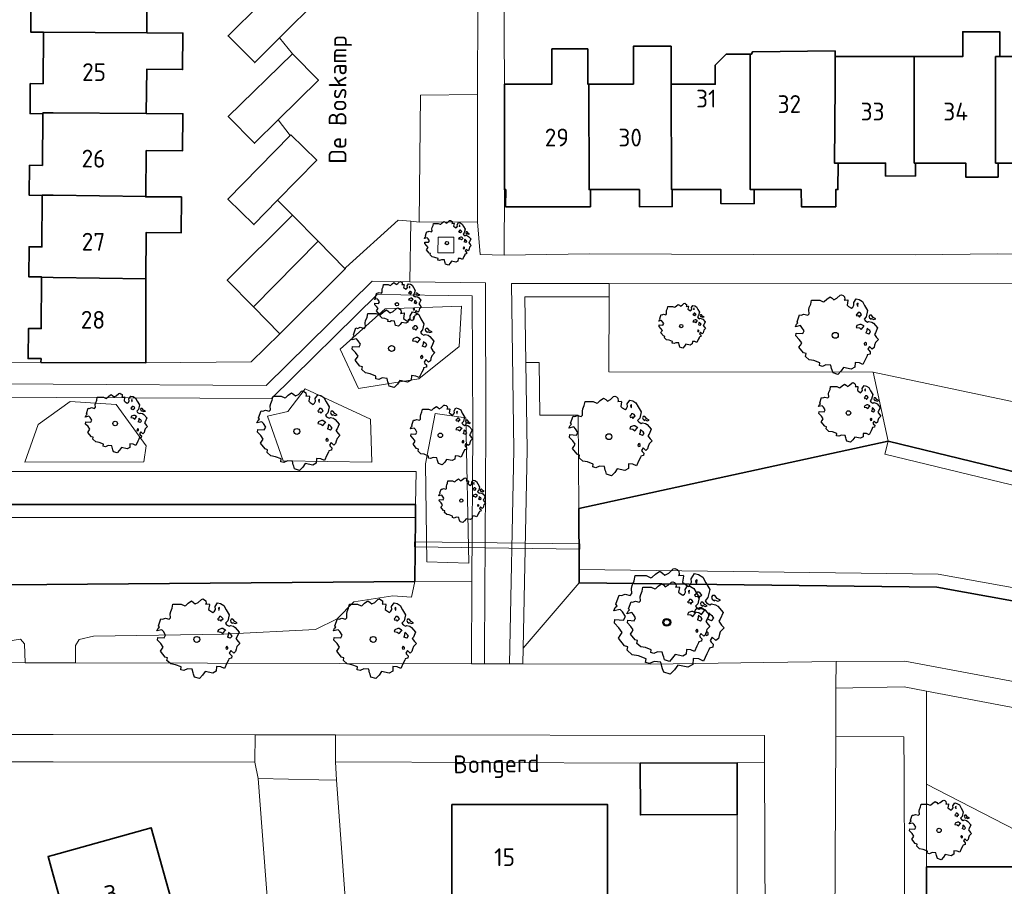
# Model space of a CAD drawing. Header units: metres. Extents: x 152391 to 157968, y 462336 to 467280.
# Tile 469 of 656: x 153997 to 154072, y 466657 to 466723. Entities that reach past the tile are written whole.
import ezdxf
from ezdxf.enums import TextEntityAlignment as Align

# ---------------------------------------------------------------- set-up
doc = ezdxf.new("R2010")
doc.units = ezdxf.units.M
doc.header["$LTSCALE"] = 0.75
doc.layers.get('0').update_dxf_attribs({"lineweight": 25})
for name, color, linetype, lineweight in [('B-GV-GR-BOOM-S', 252, 'Continuous', 25), ('B-WE-GK-BESCHOEIING-G', 251, 'GK-BESCHOEIING', 35), ('B-WE-GR-BEPLANTING_CULTUUR_BOSPLANTSOEN-GV', 251, 'Continuous', 18), ('B-WE-GR-BEPLANTING_CULTUUR_HEESTERS-GV', 251, 'Continuous', 18), ('B-WE-GR-GROENVOORZIENING-GV', 251, 'Continuous', 18), ('B-WE-GR-HAAG-GV', 251, 'Continuous', 13), ('B-WE-KW-KUNSTWERK_DUIKER-GV', 5, 'Continuous', 18), ('B-WE-OG-BEBOUWING-GV', 6, 'Continuous', 35), ('B-WE-OG-BEBOUWING-T18', 1, 'Continuous', 18), ('B-WE-OG-TERREIN_CULTUURSCHEIDING-GV', 251, 'Continuous', 18), ('B-WE-OG-TOPOGRAFIE-T18', 1, 'Continuous', 18), ('B-WE-OG-WATER-GV', 251, 'Continuous', 18), ('B-WE-OG-WATER_SLOOT-GV', 251, 'Continuous', 18), ('B-WE-VH-VERHARDING_BETONSTRAATSTEEN-GV', 251, 'Continuous', 18), ('B-WE-VH-VERHARDING_TEGEL-GV', 251, 'Continuous', 18)]:
    doc.layers.add(name, color=color, linetype=linetype, lineweight=lineweight)
doc.styles.add('NLCS-ISO-M750-T18', font='NLCS-ISO.ttf', dxfattribs={"height": 1.35})
doc.linetypes.add('GK-BESCHOEIING', pattern='A,30,-5,[1,NLCS.SHX,S=1,R=0,X=0,Y=0],-5', length=40)

# ---------------------------------------------------------------- blocks, each defined once
blk = doc.blocks.new('SGR-BOOM_21_30')
at = {"linetype": 'Continuous'}
for p, q in [((-1.051, 1.335), (-1.016, 1.499)), ((-1.016, 1.499), (-0.668, 1.499)), ((-0.668, 1.499), (-0.516, 1.433)), ((-0.47, 1.45), (-0.365, 1.548)), ((-0.365, 1.548), (-0.226, 1.647)), ((-0.226, 1.647), (-0.133, 1.581)), ((-0.133, 1.581), (-0.063, 1.515)), ((-0.063, 1.515), (0.065, 1.581)), ((0.065, 1.581), (0.205, 1.712)), ((0.205, 1.712), (0.263, 1.729)), ((0.263, 1.729), (0.333, 1.696)), ((0.333, 1.696), (0.391, 1.647)), ((0.402, 1.532), (0.379, 1.499)), ((0.379, 1.499), (0.53, 1.515)), ((0.391, 1.647), (0.402, 1.532)), ((0.53, 1.515), (0.542, 1.483)), ((0.786, 1.4), (0.891, 1.565)), ((0.891, 1.565), (1.019, 1.532)), ((1.019, 1.532), (1.158, 1.45)), ((-1.633, 0.579), (-1.528, 0.875)), ((-1.528, 0.875), (-1.458, 0.858)), ((-1.458, 0.858), (-1.342, 0.908)), ((-1.342, 0.908), (-1.179, 0.858)), ((-1.179, 0.858), (-1.121, 0.924)), ((-1.133, 1.088), (-1.109, 1.187)), ((-1.121, 0.924), (-1.133, 1.088)), ((-1.109, 1.187), (-1.051, 1.335)), ((-0.516, 1.433), (-0.47, 1.45)), ((0.542, 1.483), (0.507, 1.285)), ((0.507, 1.285), (0.565, 1.236)), ((0.565, 1.236), (0.693, 1.154)), ((0.693, 1.154), (0.751, 1.203)), ((0.751, 1.203), (0.798, 1.285)), ((0.798, 1.285), (0.786, 1.4)), ((0.937, 0.908), (0.891, 0.875)), ((0.891, 0.875), (0.926, 0.825)), ((0.972, 1.368), (0.926, 1.335)), ((0.926, 1.335), (0.949, 1.253)), ((0.926, 0.825), (0.984, 0.842)), ((0.972, 0.973), (0.937, 0.908)), ((0.949, 1.253), (0.961, 1.236)), ((0.961, 1.269), (0.972, 1.368)), ((1.03, 0.973), (0.972, 0.973)), ((0.984, 0.842), (1.03, 0.776)), ((1.077, 0.94), (1.03, 0.973)), ((1.03, 0.776), (1.077, 0.842)), ((1.124, 0.875), (1.077, 0.94)), ((1.077, 0.842), (1.124, 0.875)), ((1.158, 1.45), (1.251, 1.269)), ((1.321, 0.793), (1.228, 0.694)), ((1.251, 1.269), (1.379, 1.055)), ((1.379, 1.055), (1.321, 0.793)), ((1.472, 0.858), (1.438, 0.809)), ((1.438, 0.809), (1.461, 0.743)), ((1.542, 0.858), (1.472, 0.858)), ((1.624, 0.76), (1.542, 0.858)), ((1.728, 0.71), (1.624, 0.76)), ((-1.703, 0.365), (-1.656, 0.48)), ((-1.493, 0.415), (-1.703, 0.365)), ((-1.679, -0.029), (-1.668, 0.086)), ((-1.668, 0.086), (-1.389, 0.07)), ((-1.656, 0.48), (-1.598, 0.53)), ((-1.598, 0.53), (-1.633, 0.579)), ((-1.423, 0.333), (-1.493, 0.415)), ((-1.33, 0.185), (-1.423, 0.333)), ((-1.389, 0.07), (-1.33, 0.185)), ((0.926, 0.415), (0.891, 0.333)), ((0.891, 0.333), (1.03, 0.316)), ((1.054, 0.464), (0.926, 0.415)), ((1.03, 0.316), (1.112, 0.251)), ((1.112, 0.464), (1.054, 0.464)), ((1.217, 0.398), (1.112, 0.464)), ((1.112, 0.251), (1.205, 0.365)), ((1.205, 0.365), (1.24, 0.415)), ((1.228, 0.694), (1.275, 0.628)), ((1.275, 0.628), (1.379, 0.563)), ((1.344, 0.185), (1.31, 0.103)), ((1.434, 0.049), (1.31, 0.103)), ((1.356, 0.3), (1.344, 0.234)), ((1.344, 0.234), (1.344, 0.185)), ((1.426, 0.234), (1.356, 0.3)), ((1.379, 0.563), (1.438, 0.595)), ((1.472, 0.201), (1.426, 0.234)), ((1.434, 0.049), (1.507, 0.136)), ((1.438, 0.595), (1.565, 0.563)), ((1.461, 0.743), (1.531, 0.694)), ((1.507, 0.136), (1.472, 0.201)), ((1.531, 0.727), (1.635, 0.678)), ((1.531, 0.694), (1.542, 0.727)), ((1.565, 0.563), (1.635, 0.513)), ((1.635, 0.678), (1.728, 0.71)), ((1.635, 0.513), (1.81, 0.316)), ((1.717, 0.103), (1.67, 0.037)), ((1.67, 0.037), (1.763, -0.094)), ((1.81, 0.316), (1.717, 0.103)), ((-1.54, -0.177), (-1.679, -0.029)), ((-1.551, -0.505), (-1.493, -0.423)), ((-1.354, -0.752), (-1.551, -0.505)), ((-1.435, -0.324), (-1.54, -0.177)), ((-1.493, -0.423), (-1.435, -0.324)), ((1.286, -0.292), (1.24, -0.357)), ((1.24, -0.357), (1.251, -0.423)), ((1.263, -0.423), (1.333, -0.407)), ((1.333, -0.341), (1.286, -0.292)), ((1.333, -0.407), (1.333, -0.341)), ((1.461, -0.472), (1.391, -0.587)), ((1.391, -0.587), (1.426, -0.637)), ((1.426, -0.637), (1.496, -0.702)), ((1.577, -0.587), (1.461, -0.472)), ((1.496, -0.702), (1.484, -0.801)), ((1.658, -0.522), (1.577, -0.587)), ((1.682, -0.423), (1.658, -0.522)), ((1.717, -0.308), (1.682, -0.423)), ((1.845, -0.177), (1.717, -0.308)), ((1.763, -0.094), (1.845, -0.177)), ((-1.249, -0.784), (-1.354, -0.752)), ((-1.272, -0.899), (-1.249, -0.784)), ((-1.109, -1.047), (-1.272, -0.899)), ((-0.912, -1.08), (-1.109, -1.047)), ((-0.668, -1.179), (-0.912, -1.08)), ((-0.679, -1.294), (-0.668, -1.179)), ((-0.551, -1.326), (-0.679, -1.294)), ((-0.4, -1.261), (-0.551, -1.326)), ((-0.191, -1.277), (-0.4, -1.261)), ((-0.156, -1.425), (-0.191, -1.277)), ((-0.133, -1.491), (-0.156, -1.425)), ((-0.098, -1.606), (-0.133, -1.491)), ((0.356, -1.376), (0.251, -1.524)), ((0.682, -1.441), (0.356, -1.376)), ((0.833, -1.359), (0.682, -1.441)), ((0.844, -1.162), (0.833, -1.359)), ((1.03, -1.179), (0.844, -1.162)), ((1.182, -1.244), (1.03, -1.179)), ((1.286, -1.014), (1.182, -1.244)), ((1.356, -0.883), (1.286, -1.014)), ((1.368, -0.834), (1.356, -0.883)), ((1.484, -0.801), (1.368, -0.834)), ((0.112, -1.671), (-0.098, -1.606)), ((0.251, -1.524), (0.112, -1.671))]:
    blk.add_line(p, q, dxfattribs=at)
blk.add_circle((0, 0), 0.126, dxfattribs=at)
blk = doc.blocks.new('SGR-BOOM_31_50')
at = {"linetype": 'Continuous'}
for p, q in [((0.087, 2.108), (0.273, 2.283)), ((0.273, 2.283), (0.351, 2.305)), ((0.351, 2.305), (0.444, 2.261)), ((0.444, 2.261), (0.521, 2.196)), ((-1.51, 1.451), (-1.479, 1.582)), ((-1.479, 1.582), (-1.402, 1.78)), ((-1.402, 1.78), (-1.355, 1.999)), ((-1.355, 1.999), (-0.89, 1.999)), ((-0.89, 1.999), (-0.688, 1.911)), ((-0.688, 1.911), (-0.626, 1.933)), ((-0.626, 1.933), (-0.487, 2.064)), ((-0.487, 2.064), (-0.301, 2.196)), ((-0.301, 2.196), (-0.177, 2.108)), ((-0.177, 2.108), (-0.084, 2.02)), ((-0.084, 2.02), (0.087, 2.108)), ((0.537, 2.042), (0.506, 1.999)), ((0.506, 1.999), (0.707, 2.02)), ((0.521, 2.196), (0.537, 2.042)), ((0.723, 1.977), (0.676, 1.714)), ((0.676, 1.714), (0.754, 1.648)), ((0.707, 2.02), (0.723, 1.977)), ((0.754, 1.648), (0.924, 1.539)), ((0.924, 1.539), (1.002, 1.604)), ((1.002, 1.604), (1.064, 1.714)), ((1.048, 1.867), (1.188, 2.086)), ((1.064, 1.714), (1.048, 1.867)), ((1.188, 2.086), (1.358, 2.042)), ((1.296, 1.823), (1.234, 1.78)), ((1.234, 1.78), (1.265, 1.67)), ((1.265, 1.67), (1.281, 1.648)), ((1.281, 1.692), (1.296, 1.823)), ((1.358, 2.042), (1.545, 1.933)), ((1.545, 1.933), (1.669, 1.692)), ((1.669, 1.692), (1.839, 1.407)), ((-2.177, 0.772), (-2.038, 1.166)), ((-2.131, 0.706), (-2.177, 0.772)), ((-2.038, 1.166), (-1.944, 1.144)), ((-1.944, 1.144), (-1.789, 1.21)), ((-1.789, 1.21), (-1.572, 1.144)), ((-1.572, 1.144), (-1.495, 1.232)), ((-1.495, 1.232), (-1.51, 1.451)), ((1.25, 1.21), (1.188, 1.166)), ((1.188, 1.166), (1.234, 1.101)), ((1.234, 1.101), (1.312, 1.122)), ((1.296, 1.298), (1.25, 1.21)), ((1.374, 1.298), (1.296, 1.298)), ((1.312, 1.122), (1.374, 1.035)), ((1.436, 1.254), (1.374, 1.298)), ((1.374, 1.035), (1.436, 1.122)), ((1.498, 1.166), (1.436, 1.254)), ((1.436, 1.122), (1.498, 1.166)), ((1.762, 1.057), (1.638, 0.925)), ((1.638, 0.925), (1.7, 0.838)), ((1.7, 0.838), (1.839, 0.75)), ((1.839, 1.407), (1.762, 1.057)), ((1.839, 0.75), (1.917, 0.794)), ((1.963, 1.144), (1.917, 1.079)), ((1.917, 1.079), (1.948, 0.991)), ((1.917, 0.794), (2.087, 0.75)), ((1.948, 0.991), (2.041, 0.925)), ((2.056, 1.144), (1.963, 1.144)), ((2.041, 0.969), (2.18, 0.903)), ((2.041, 0.925), (2.056, 0.969)), ((2.165, 1.013), (2.056, 1.144)), ((2.087, 0.75), (2.18, 0.684)), ((2.304, 0.947), (2.165, 1.013)), ((2.18, 0.903), (2.304, 0.947)), ((-2.27, 0.487), (-2.208, 0.641)), ((-1.991, 0.553), (-2.27, 0.487)), ((-2.239, -0.038), (-2.224, 0.115)), ((-2.224, 0.115), (-1.851, 0.093)), ((-2.208, 0.641), (-2.131, 0.706)), ((-1.898, 0.444), (-1.991, 0.553)), ((-1.774, 0.246), (-1.898, 0.444)), ((-1.851, 0.093), (-1.774, 0.246)), ((1.234, 0.553), (1.188, 0.444)), ((1.188, 0.444), (1.374, 0.422)), ((1.405, 0.619), (1.234, 0.553)), ((1.374, 0.422), (1.483, 0.334)), ((1.483, 0.619), (1.405, 0.619)), ((1.622, 0.531), (1.483, 0.619)), ((1.483, 0.334), (1.607, 0.487)), ((1.607, 0.487), (1.653, 0.553)), ((1.793, 0.246), (1.746, 0.137)), ((1.911, 0.065), (1.746, 0.137)), ((1.808, 0.4), (1.793, 0.312)), ((1.793, 0.312), (1.793, 0.246)), ((1.901, 0.312), (1.808, 0.4)), ((1.963, 0.268), (1.901, 0.312)), ((1.911, 0.065), (2.01, 0.181)), ((2.01, 0.181), (1.963, 0.268)), ((2.18, 0.684), (2.413, 0.422)), ((2.289, 0.137), (2.227, 0.049)), ((2.227, 0.049), (2.351, -0.126)), ((2.413, 0.422), (2.289, 0.137)), ((-2.053, -0.235), (-2.239, -0.038)), ((-2.069, -0.673), (-1.991, -0.564)), ((-1.805, -1.002), (-2.069, -0.673)), ((-1.913, -0.433), (-2.053, -0.235)), ((-1.991, -0.564), (-1.913, -0.433)), ((1.715, -0.389), (1.653, -0.476)), ((1.653, -0.476), (1.669, -0.564)), ((1.684, -0.564), (1.777, -0.542)), ((1.777, -0.454), (1.715, -0.389)), ((1.777, -0.542), (1.777, -0.454)), ((1.948, -0.63), (1.855, -0.783)), ((2.103, -0.783), (1.948, -0.63)), ((2.211, -0.695), (2.103, -0.783)), ((2.242, -0.564), (2.211, -0.695)), ((2.289, -0.411), (2.242, -0.564)), ((2.459, -0.235), (2.289, -0.411)), ((2.351, -0.126), (2.459, -0.235)), ((-1.665, -1.046), (-1.805, -1.002)), ((-1.696, -1.199), (-1.665, -1.046)), ((-1.479, -1.396), (-1.696, -1.199)), ((-1.216, -1.44), (-1.479, -1.396)), ((-0.89, -1.571), (-1.216, -1.44)), ((1.715, -1.352), (1.576, -1.659)), ((1.808, -1.177), (1.715, -1.352)), ((1.824, -1.112), (1.808, -1.177)), ((1.979, -1.068), (1.824, -1.112)), ((1.855, -0.783), (1.901, -0.849)), ((1.901, -0.849), (1.994, -0.936)), ((1.994, -0.936), (1.979, -1.068)), ((-0.906, -1.725), (-0.89, -1.571)), ((-0.735, -1.769), (-0.906, -1.725)), ((-0.533, -1.681), (-0.735, -1.769)), ((-0.254, -1.703), (-0.533, -1.681)), ((-0.208, -1.9), (-0.254, -1.703)), ((-0.177, -1.988), (-0.208, -1.9)), ((-0.13, -2.141), (-0.177, -1.988)), ((0.149, -2.229), (-0.13, -2.141)), ((0.335, -2.031), (0.149, -2.229)), ((0.475, -1.834), (0.335, -2.031)), ((0.909, -1.922), (0.475, -1.834)), ((1.11, -1.812), (0.909, -1.922)), ((1.126, -1.55), (1.11, -1.812)), ((1.374, -1.571), (1.126, -1.55)), ((1.576, -1.659), (1.374, -1.571))]:
    blk.add_line(p, q, dxfattribs=at)
blk.add_circle((0, 0), 0.169, dxfattribs=at)
blk = doc.blocks.new('SGR-BOOM_50_100')
at = {"linetype": 'Continuous'}
for p, q in [((0.116, 2.811), (0.364, 3.044)), ((0.364, 3.044), (0.467, 3.074)), ((0.467, 3.074), (0.591, 3.015)), ((0.591, 3.015), (0.695, 2.928)), ((-1.972, 2.11), (-1.869, 2.373)), ((-1.869, 2.373), (-1.807, 2.665)), ((-1.807, 2.665), (-1.187, 2.665)), ((-1.187, 2.665), (-0.918, 2.548)), ((-0.918, 2.548), (-0.835, 2.577)), ((-0.835, 2.577), (-0.649, 2.752)), ((-0.649, 2.752), (-0.401, 2.928)), ((-0.401, 2.928), (-0.236, 2.811)), ((-0.236, 2.811), (-0.112, 2.694)), ((-0.112, 2.694), (0.116, 2.811)), ((0.715, 2.723), (0.674, 2.665)), ((0.674, 2.665), (0.943, 2.694)), ((0.695, 2.928), (0.715, 2.723)), ((0.964, 2.636), (0.902, 2.285)), ((0.902, 2.285), (1.005, 2.198)), ((0.943, 2.694), (0.964, 2.636)), ((1.336, 2.139), (1.418, 2.285)), ((1.398, 2.49), (1.584, 2.782)), ((1.418, 2.285), (1.398, 2.49)), ((1.584, 2.782), (1.811, 2.723)), ((1.729, 2.431), (1.646, 2.373)), ((1.646, 2.373), (1.687, 2.227)), ((1.708, 2.256), (1.729, 2.431)), ((1.811, 2.723), (2.059, 2.577)), ((2.059, 2.577), (2.225, 2.256)), ((2.225, 2.256), (2.452, 1.876)), ((-2.903, 1.029), (-2.717, 1.555)), ((-2.717, 1.555), (-2.593, 1.526)), ((-2.593, 1.526), (-2.386, 1.613)), ((-2.386, 1.613), (-2.096, 1.526)), ((-2.096, 1.526), (-1.993, 1.643)), ((-2.014, 1.935), (-1.972, 2.11)), ((-1.993, 1.643), (-2.014, 1.935)), ((1.005, 2.198), (1.232, 2.052)), ((1.232, 2.052), (1.336, 2.139)), ((1.667, 1.613), (1.584, 1.555)), ((1.584, 1.555), (1.646, 1.467)), ((1.646, 1.467), (1.749, 1.497)), ((1.729, 1.73), (1.667, 1.613)), ((1.687, 2.227), (1.708, 2.198)), ((1.832, 1.73), (1.729, 1.73)), ((1.749, 1.497), (1.832, 1.38)), ((1.915, 1.672), (1.832, 1.73)), ((1.832, 1.38), (1.915, 1.497)), ((1.997, 1.555), (1.915, 1.672)), ((1.915, 1.497), (1.997, 1.555)), ((2.452, 1.876), (2.349, 1.409)), ((2.618, 1.526), (2.556, 1.438)), ((2.742, 1.526), (2.618, 1.526)), ((2.886, 1.351), (2.742, 1.526)), ((-3.027, 0.65), (-2.944, 0.854)), ((-2.944, 0.854), (-2.841, 0.942)), ((-2.841, 0.942), (-2.903, 1.029)), ((1.873, 0.825), (1.646, 0.737)), ((1.977, 0.825), (1.873, 0.825)), ((2.163, 0.708), (1.977, 0.825)), ((2.349, 1.409), (2.183, 1.234)), ((2.183, 1.234), (2.266, 1.117)), ((2.266, 1.117), (2.452, 1)), ((2.452, 1), (2.556, 1.059)), ((2.556, 1.438), (2.597, 1.321)), ((2.556, 1.059), (2.783, 1)), ((2.597, 1.321), (2.721, 1.234)), ((2.721, 1.292), (2.907, 1.205)), ((2.721, 1.234), (2.742, 1.292)), ((2.783, 1), (2.907, 0.913)), ((3.072, 1.263), (2.886, 1.351)), ((2.907, 1.205), (3.072, 1.263)), ((2.907, 0.913), (3.217, 0.562)), ((-2.655, 0.737), (-3.027, 0.65)), ((-2.985, -0.051), (-2.965, 0.153)), ((-2.965, 0.153), (-2.469, 0.124)), ((-2.531, 0.591), (-2.655, 0.737)), ((-2.365, 0.329), (-2.531, 0.591)), ((-2.469, 0.124), (-2.365, 0.329)), ((1.646, 0.737), (1.584, 0.591)), ((1.584, 0.591), (1.832, 0.562)), ((1.832, 0.562), (1.977, 0.445)), ((1.977, 0.445), (2.142, 0.65)), ((2.142, 0.65), (2.204, 0.737)), ((2.39, 0.329), (2.328, 0.183)), ((2.549, 0.087), (2.328, 0.183)), ((2.411, 0.533), (2.39, 0.416)), ((2.39, 0.416), (2.39, 0.329)), ((2.535, 0.416), (2.411, 0.533)), ((2.618, 0.358), (2.535, 0.416)), ((2.549, 0.087), (2.68, 0.241)), ((2.68, 0.241), (2.618, 0.358)), ((3.052, 0.183), (2.969, 0.066)), ((2.969, 0.066), (3.135, -0.168)), ((3.217, 0.562), (3.052, 0.183)), ((-2.737, -0.314), (-2.985, -0.051)), ((-2.551, -0.577), (-2.737, -0.314)), ((-2.655, -0.752), (-2.551, -0.577)), ((2.287, -0.518), (2.204, -0.635)), ((2.204, -0.635), (2.225, -0.752)), ((2.245, -0.752), (2.37, -0.723)), ((2.37, -0.606), (2.287, -0.518)), ((2.37, -0.723), (2.37, -0.606)), ((3.052, -0.548), (2.99, -0.752)), ((3.279, -0.314), (3.052, -0.548)), ((3.135, -0.168), (3.279, -0.314)), ((-2.758, -0.898), (-2.655, -0.752)), ((-2.407, -1.336), (-2.758, -0.898)), ((-2.22, -1.394), (-2.407, -1.336)), ((-2.262, -1.599), (-2.22, -1.394)), ((2.432, -1.482), (2.411, -1.57)), ((2.638, -1.424), (2.432, -1.482)), ((2.597, -0.84), (2.473, -1.044)), ((2.473, -1.044), (2.535, -1.132)), ((2.535, -1.132), (2.659, -1.248)), ((2.804, -1.044), (2.597, -0.84)), ((2.659, -1.248), (2.638, -1.424)), ((2.948, -0.927), (2.804, -1.044)), ((2.99, -0.752), (2.948, -0.927)), ((-1.972, -1.862), (-2.262, -1.599)), ((-1.621, -1.92), (-1.972, -1.862)), ((-1.187, -2.095), (-1.621, -1.92)), ((-1.207, -2.3), (-1.187, -2.095)), ((-0.711, -2.241), (-0.98, -2.358)), ((-0.339, -2.271), (-0.711, -2.241)), ((1.501, -2.066), (1.48, -2.417)), ((1.832, -2.095), (1.501, -2.066)), ((2.101, -2.212), (1.832, -2.095)), ((2.287, -1.803), (2.101, -2.212)), ((2.411, -1.57), (2.287, -1.803)), ((-0.98, -2.358), (-1.207, -2.3)), ((-0.277, -2.533), (-0.339, -2.271)), ((-0.236, -2.65), (-0.277, -2.533)), ((-0.174, -2.855), (-0.236, -2.65)), ((0.199, -2.971), (-0.174, -2.855)), ((0.447, -2.709), (0.199, -2.971)), ((0.633, -2.446), (0.447, -2.709)), ((1.212, -2.563), (0.633, -2.446)), ((1.48, -2.417), (1.212, -2.563))]:
    blk.add_line(p, q, dxfattribs=at)
blk.add_circle((0, 0), 0.225, dxfattribs=at)
blk = doc.blocks.new('SGR-BOOM_100')
at = {"linetype": 'Continuous'}
for p, q in [((-0.863, 3.661), (-0.533, 3.894)), ((-0.533, 3.894), (-0.313, 3.738)), ((0.154, 3.738), (0.484, 4.049)), ((0.484, 4.049), (0.622, 4.088)), ((0.622, 4.088), (0.787, 4.01)), ((0.787, 4.01), (0.924, 3.894)), ((0.924, 3.894), (0.952, 3.622)), ((-2.623, 2.806), (-2.486, 3.156)), ((-2.486, 3.156), (-2.403, 3.544)), ((-2.403, 3.544), (-1.578, 3.544)), ((-1.578, 3.544), (-1.221, 3.389)), ((-1.221, 3.389), (-1.111, 3.428)), ((-1.111, 3.428), (-0.863, 3.661)), ((-0.313, 3.738), (-0.148, 3.583)), ((-0.148, 3.583), (0.154, 3.738)), ((0.952, 3.622), (0.897, 3.544)), ((0.897, 3.544), (1.254, 3.583)), ((1.282, 3.505), (1.199, 3.039)), ((1.199, 3.039), (1.337, 2.923)), ((1.254, 3.583), (1.282, 3.505)), ((1.777, 2.845), (1.887, 3.039)), ((1.859, 3.311), (2.107, 3.7)), ((1.887, 3.039), (1.859, 3.311)), ((2.107, 3.7), (2.409, 3.622)), ((2.299, 3.233), (2.189, 3.156)), ((2.189, 3.156), (2.244, 2.962)), ((2.272, 3), (2.299, 3.233)), ((2.409, 3.622), (2.739, 3.428)), ((2.739, 3.428), (2.959, 3)), ((2.959, 3), (3.261, 2.495)), ((-2.678, 2.573), (-2.623, 2.806)), ((-2.651, 2.185), (-2.678, 2.573)), ((1.337, 2.923), (1.639, 2.729)), ((1.639, 2.729), (1.777, 2.845)), ((2.299, 2.301), (2.217, 2.146)), ((2.244, 2.962), (2.272, 2.923)), ((2.437, 2.301), (2.299, 2.301)), ((2.546, 2.224), (2.437, 2.301)), ((3.261, 2.495), (3.124, 1.874)), ((-3.861, 1.369), (-3.613, 2.068)), ((-3.613, 2.068), (-3.448, 2.029)), ((-3.448, 2.029), (-3.173, 2.146)), ((-3.173, 2.146), (-2.788, 2.029)), ((-2.788, 2.029), (-2.651, 2.185)), ((2.217, 2.146), (2.107, 2.068)), ((2.107, 2.068), (2.189, 1.952)), ((2.189, 1.952), (2.327, 1.991)), ((2.327, 1.991), (2.437, 1.835)), ((2.437, 1.835), (2.546, 1.991)), ((2.656, 2.068), (2.546, 2.224)), ((2.546, 1.991), (2.656, 2.068)), ((3.124, 1.874), (2.904, 1.641)), ((2.904, 1.641), (3.014, 1.486)), ((3.481, 2.029), (3.399, 1.913)), ((3.399, 1.913), (3.454, 1.758)), ((3.454, 1.758), (3.619, 1.641)), ((3.646, 2.029), (3.481, 2.029)), ((3.619, 1.719), (3.866, 1.602)), ((3.619, 1.641), (3.646, 1.719)), ((3.839, 1.796), (3.646, 2.029)), ((4.086, 1.68), (3.839, 1.796)), ((3.866, 1.602), (4.086, 1.68)), ((-4.026, 0.864), (-3.916, 1.136)), ((-3.531, 0.981), (-4.026, 0.864)), ((-3.916, 1.136), (-3.778, 1.253)), ((-3.778, 1.253), (-3.861, 1.369)), ((-3.366, 0.787), (-3.531, 0.981)), ((-3.146, 0.437), (-3.366, 0.787)), ((2.189, 0.981), (2.107, 0.787)), ((2.107, 0.787), (2.437, 0.748)), ((2.492, 1.097), (2.189, 0.981)), ((2.629, 1.097), (2.492, 1.097)), ((2.877, 0.942), (2.629, 1.097)), ((2.629, 0.592), (2.849, 0.864)), ((2.849, 0.864), (2.931, 0.981)), ((3.014, 1.486), (3.261, 1.33)), ((3.261, 1.33), (3.399, 1.408)), ((3.399, 1.408), (3.701, 1.33)), ((3.701, 1.33), (3.866, 1.214)), ((3.866, 1.214), (4.279, 0.748)), ((-3.971, -0.068), (-3.943, 0.204)), ((-3.943, 0.204), (-3.283, 0.165)), ((-3.283, 0.165), (-3.146, 0.437)), ((2.437, 0.748), (2.629, 0.592)), ((3.179, 0.437), (3.096, 0.243)), ((3.39, 0.115), (3.096, 0.243)), ((3.206, 0.709), (3.179, 0.553)), ((3.179, 0.553), (3.179, 0.437)), ((3.371, 0.553), (3.206, 0.709)), ((3.481, 0.476), (3.371, 0.553)), ((3.39, 0.115), (3.564, 0.32)), ((3.564, 0.32), (3.481, 0.476)), ((4.059, 0.243), (3.949, 0.087)), ((3.949, 0.087), (4.169, -0.223)), ((4.279, 0.748), (4.059, 0.243)), ((-3.641, -0.418), (-3.971, -0.068)), ((-3.393, -0.767), (-3.641, -0.418)), ((3.041, -0.689), (2.931, -0.845)), ((3.151, -0.806), (3.041, -0.689)), ((4.059, -0.728), (3.976, -1)), ((4.361, -0.418), (4.059, -0.728)), ((4.169, -0.223), (4.361, -0.418)), ((-3.668, -1.194), (-3.531, -1)), ((-3.201, -1.777), (-3.668, -1.194)), ((-3.531, -1), (-3.393, -0.767)), ((2.931, -0.845), (2.959, -1)), ((2.986, -1), (3.151, -0.961)), ((3.151, -0.961), (3.151, -0.806)), ((3.454, -1.117), (3.289, -1.389)), ((3.289, -1.389), (3.371, -1.505)), ((3.729, -1.389), (3.454, -1.117)), ((3.921, -1.233), (3.729, -1.389)), ((3.976, -1), (3.921, -1.233)), ((-2.953, -1.855), (-3.201, -1.777)), ((-3.008, -2.126), (-2.953, -1.855)), ((-2.623, -2.476), (-3.008, -2.126)), ((3.206, -2.088), (3.041, -2.398)), ((3.234, -1.971), (3.206, -2.088)), ((3.509, -1.893), (3.234, -1.971)), ((3.371, -1.505), (3.536, -1.66)), ((3.536, -1.66), (3.509, -1.893)), ((-2.156, -2.554), (-2.623, -2.476)), ((-1.578, -2.787), (-2.156, -2.554)), ((-1.606, -3.059), (-1.578, -2.787)), ((-0.946, -2.981), (-1.303, -3.136)), ((-0.451, -3.02), (-0.946, -2.981)), ((1.997, -2.748), (1.969, -3.214)), ((2.437, -2.787), (1.997, -2.748)), ((2.794, -2.942), (2.437, -2.787)), ((3.041, -2.398), (2.794, -2.942)), ((-1.303, -3.136), (-1.606, -3.059)), ((-0.368, -3.369), (-0.451, -3.02)), ((-0.313, -3.525), (-0.368, -3.369)), ((-0.231, -3.797), (-0.313, -3.525)), ((0.594, -3.602), (0.264, -3.952)), ((0.842, -3.253), (0.594, -3.602)), ((1.612, -3.408), (0.842, -3.253)), ((1.969, -3.214), (1.612, -3.408)), ((0.264, -3.952), (-0.231, -3.797))]:
    blk.add_line(p, q, dxfattribs=at)
blk.add_circle((0, 0), 0.299, dxfattribs=at)

msp = doc.modelspace()

# ---------------------------------------------------------------- linework, layer by layer
at = {"layer": 'B-WE-GK-BESCHOEIING-G'}
for points in [[(154178.678, 466719.923), (154183.339, 466719.907), (154190.843, 466714.82), (154190.164, 466692.306), (154190.237, 466685.137), (154178.688, 466660.796), (154167.036, 466662.741), (154156.077, 466669.916), (154147.07, 466666.736), (154131.389, 466669.119), (154107.182, 466672.526), (154067.109, 466679.766), (154039.943, 466680.105)], [(153979.831, 466710.469), (153980.412, 466708.16), (153986.365, 466689.911), (153991.444, 466686.053), (154000, 466686.053), (154027.523, 466686.052)], [(154063.41, 466690.847), (154096.854, 466682.74), (154158.562, 466682.869), (154168.613, 466709.911)], [(154063.41, 466690.847), (154039.91, 466685.748)], [(154027.523, 466686.052), (154027.511, 466685.052)], [(154039.91, 466685.748), (154039.937, 466681.105)], [(154027.453, 466680.211), (154027.511, 466685.052)], [(154039.943, 466680.105), (154039.937, 466681.105)], [(154027.453, 466680.211), (153983.932, 466679.849)]]:
    msp.add_lwpolyline(points, dxfattribs=at)
at = {"layer": 'B-WE-GR-BEPLANTING_CULTUUR_BOSPLANTSOEN-GV'}
for points in [[(154027.453, 466680.211), (154031.795, 466680.214), (154031.865, 466691.678), (154031.828, 466701.89), (154024.614, 466701.996), (154016.58, 466694.092), (153994.811, 466694.212), (153994.811, 466691.355), (153992.353, 466691.334), (153988.501, 466691.428), (153992.286, 466688.553), (154000, 466688.553), (154027.553, 466688.552), (154027.523, 466686.052), (154027.511, 466685.052)], [(154023.191, 466694.858), (154021.79, 466697.837), (154025.205, 466700.898), (154031.017, 466701.125), (154030.834, 466698.037), (154027.768, 466695.585)], [(154023.191, 466694.858), (154027.768, 466695.585), (154030.834, 466698.037), (154031.017, 466701.125), (154025.205, 466700.898), (154021.79, 466697.837)], [(154016.261, 466692.761), (154017.807, 466693.123), (154019.135, 466694.823), (154024.106, 466692.542), (154024.198, 466689.273), (154017.469, 466689.363)], [(154016.261, 466692.761), (154017.469, 466689.363), (154024.198, 466689.273), (154024.106, 466692.542), (154019.135, 466694.823), (154017.807, 466693.123)], [(154007.051, 466690.515), (154004.786, 466693.646), (154001.279, 466693.864), (153998.841, 466692.134), (153997.834, 466689.273), (154006.867, 466689.289)], [(154007.051, 466690.515), (154006.867, 466689.289), (153997.834, 466689.273), (153998.841, 466692.134), (154001.279, 466693.864), (154004.786, 466693.646)], [(154029.003, 466692.951), (154031.338, 466692.633), (154031.567, 466681.598), (154028.363, 466681.689), (154028.271, 466689.136)], [(154029.003, 466692.951), (154028.271, 466689.136), (154028.363, 466681.689), (154031.567, 466681.598), (154031.338, 466692.633)]]:
    msp.add_lwpolyline(points, close=True, dxfattribs=at)
at = {"layer": 'B-WE-GR-BEPLANTING_CULTUUR_HEESTERS-GV'}
for points in [[(153979.831, 466710.469), (153980.412, 466708.16), (153986.365, 466689.911), (153991.444, 466686.053), (154000, 466686.053), (154027.523, 466686.052), (154027.553, 466688.552), (154000, 466688.553), (153992.286, 466688.553), (153988.501, 466691.428)], [(153975.744, 466674.096), (153997.876, 466674.027), (153997.824, 466675.468), (153997.518, 466675.825), (153994.482, 466675.341), (153993.35, 466676.01), (153991.768, 466675.701), (153990.102, 466675.375), (153989.651, 466675.522), (153988.248, 466675.981), (153986.488, 466676.007), (153983.885, 466677.307), (153982.202, 466677.536), (153978.826, 466677.221), (153973.103, 466677.862), (153971.46, 466677.733), (153970.793, 466675.964), (153965.024, 466673.886), (153961.052, 466671.808), (153956.621, 466669.135), (153954.315, 466670.009), (153954.088, 466668.713), (153954.25, 466667.936), (153955.079, 466666.029)]]:
    msp.add_lwpolyline(points, dxfattribs=at)
msp.add_lwpolyline([(154031.795, 466680.214), (154027.453, 466680.211), (154027.208, 466679.014), (154025.789, 466679.112), (154022.838, 466678.65), (154021.555, 466677.368), (154019.913, 466676.547), (154012.958, 466676.188), (154003.049, 466676.044), (154001.963, 466675.789), (154001.691, 466675.341), (154001.691, 466674.017), (154031.757, 466673.957)], close=True, dxfattribs=at)
at = {"layer": 'B-WE-GR-GROENVOORZIENING-GV'}
for points in [[(154029.225, 466706.365), (154029.216, 466705.165), (154030.416, 466705.157), (154030.425, 466706.357)], [(153990.73, 466695.233), (153990.724, 466694.234), (153994.811, 466694.212), (154016.58, 466694.092), (154024.614, 466701.996), (154031.828, 466701.89), (154031.865, 466691.678), (154031.795, 466680.214), (154031.757, 466673.957), (154032.759, 466673.955), (154032.766, 466675.052), (154032.865, 466691.677), (154032.824, 466702.876), (154027.082, 466702.96), (154024.211, 466703.002), (154016.173, 466695.094), (154000, 466695.183), (153991.73, 466695.228), (153991.777, 466703.426), (153990.777, 466703.432)], [(154042.212, 466702.828), (154034.815, 466702.831), (154034.987, 466690.203), (154034.665, 466673.951), (154035.664, 466673.949), (154035.688, 466675.139), (154035.987, 466690.2), (154035.897, 466696.83), (154035.897, 466696.845), (154035.829, 466701.831), (154042.212, 466701.828)]]:
    msp.add_lwpolyline(points, close=True, dxfattribs=at)
at = {"layer": 'B-WE-GR-HAAG-GV'}
for points in [[(154032.759, 466673.955), (154032.766, 466675.052), (154032.865, 466691.677), (154032.824, 466702.876), (154027.082, 466702.96), (154024.211, 466703.002), (154016.173, 466695.094), (154000, 466695.183), (153991.73, 466695.228), (153991.777, 466703.426), (153990.777, 466703.432), (153990.73, 466695.233), (153990.724, 466694.234), (153994.811, 466694.212), (154016.58, 466694.092), (154024.614, 466701.996), (154031.828, 466701.89), (154031.865, 466691.678), (154031.795, 466680.214), (154031.757, 466673.957)], [(154035.688, 466675.139), (154035.987, 466690.2), (154035.897, 466696.83), (154035.897, 466696.845), (154035.829, 466701.831), (154042.212, 466701.828), (154042.212, 466702.828), (154034.815, 466702.831), (154034.987, 466690.203), (154034.665, 466673.951), (154035.664, 466673.949)]]:
    msp.add_lwpolyline(points, close=True, dxfattribs=at)
at = {"layer": 'B-WE-KW-KUNSTWERK_DUIKER-GV'}
msp.add_lwpolyline([(154027.448, 466683.223), (154027.443, 466682.823), (154039.987, 466682.663), (154039.992, 466683.063)], close=True, dxfattribs=at)
at = {"layer": 'B-WE-OG-BEBOUWING-GV'}
for points in [[(153999.306, 466728.35), (153999.275, 466724.206), (153998.304, 466724.214), (153998.285, 466721.934), (153999.257, 466721.927), (154007.104, 466721.887), (154007.139, 466725.414), (154009.891, 466725.387), (154009.921, 466728.279), (154000.673, 466728.341)], [(154018.189, 466726.542), (154013.274, 466721.641), (154015.306, 466719.609), (154017.188, 466721.491), (154020.202, 466724.505)], [(154007.066, 466715.754), (154007.1, 466719.104), (154009.82, 466719.077), (154009.848, 466721.859), (154007.104, 466721.887), (153999.257, 466721.927), (153999.228, 466718.01), (153998.248, 466718.017), (153998.233, 466715.738), (153999.21, 466715.731), (153999.21, 466715.791), (154000, 466715.787)], [(154065.494, 466711.977), (154069.307, 466711.977), (154069.307, 466710.922), (154071.764, 466710.912), (154071.764, 466711.978), (154071.574, 466711.978), (154071.569, 466720.067), (154071.893, 466720.067), (154071.893, 466721.961), (154069.082, 466721.962), (154069.081, 466720.067), (154065.397, 466720.068), (154065.394, 466711.977)], [(154034.264, 466717.983), (154034.269, 466709.967), (154034.364, 466709.967), (154034.357, 466708.667), (154040.796, 466708.662), (154040.796, 466709.967), (154040.702, 466709.967), (154040.674, 466717.98), (154040.602, 466717.98), (154040.603, 466720.647), (154037.878, 466720.648), (154037.877, 466717.981)], [(154046.935, 466720.87), (154044.071, 466720.858), (154044.071, 466717.978), (154040.674, 466717.98), (154040.702, 466709.967), (154040.796, 466709.967), (154044.522, 466709.967), (154044.522, 466708.659), (154047.021, 466708.671), (154047.021, 466709.967), (154046.964, 466709.967), (154046.943, 466717.976)], [(154059.622, 466711.976), (154059.332, 466711.976), (154059.4, 466717.914), (154059.399, 466719.899), (154059.395, 466720.069), (154059.385, 466720.502), (154053.116, 466720.441), (154053.045, 466720.255), (154052.934, 466720.255), (154052.939, 466709.968), (154053.236, 466709.968), (154056.82, 466709.968), (154056.828, 466708.663), (154059.43, 466708.67), (154059.43, 466709.968), (154059.596, 466709.968)], [(154018.167, 466720.278), (154013.297, 466715.514), (154015.29, 466713.492), (154017.095, 466715.27), (154020.146, 466718.277)], [(154047.021, 466709.967), (154050.708, 466709.968), (154050.708, 466708.907), (154053.236, 466708.897), (154053.236, 466709.968), (154052.939, 466709.968), (154052.934, 466720.255), (154051.117, 466720.266), (154050.35, 466719.488), (154050.287, 466719.424), (154050.286, 466717.974), (154046.943, 466717.976), (154046.964, 466709.967)], [(154059.395, 466720.069), (154059.399, 466719.899), (154059.4, 466717.914), (154059.332, 466711.976), (154059.622, 466711.976), (154063.215, 466711.977), (154063.215, 466710.994), (154065.494, 466711.005), (154065.494, 466711.977), (154065.394, 466711.977), (154065.397, 466720.068)], [(154071.764, 466711.978), (154075.502, 466711.978), (154075.502, 466710.918), (154077.991, 466710.916), (154077.991, 466711.978), (154077.852, 466711.978), (154077.86, 466720.065), (154071.893, 466720.067), (154071.569, 466720.067), (154071.574, 466711.978)], [(154007.027, 466709.437), (154007.062, 466712.935), (154009.815, 466712.908), (154009.844, 466715.726), (154007.066, 466715.754), (154000, 466715.787), (153999.21, 466715.791), (153999.21, 466715.731), (153999.181, 466711.81), (153998.197, 466711.817), (153998.18, 466709.533), (153999.163, 466709.526), (153999.163, 466709.551), (154000, 466709.539)], [(154018.005, 466714.077), (154013.27, 466709.238), (154015.237, 466707.314), (154017.039, 466709.155), (154020.017, 466712.199), (154018.05, 466714.123)], [(154007.019, 466703.189), (154007.054, 466706.701), (154009.711, 466706.675), (154009.739, 466709.409), (154007.027, 466709.405), (154007.027, 466709.437), (154000, 466709.539), (153999.163, 466709.551), (153999.163, 466709.526), (153999.134, 466705.616), (153998.161, 466705.624), (153998.139, 466703.342), (153999.116, 466703.334), (153999.116, 466703.307), (154000, 466703.294)], [(154015.198, 466701.072), (154020.122, 466706.039), (154018.171, 466708.016), (154013.212, 466703.097)], [(154015.198, 466701.072), (154017.212, 466699.02), (154022.176, 466703.957), (154022.149, 466703.984), (154020.122, 466706.039)], [(153999.067, 466696.846), (154007.041, 466696.818), (154007.019, 466703.189), (154000, 466703.294), (153999.116, 466703.307), (153999.087, 466699.407), (153998.108, 466699.414), (153998.09, 466697.134), (153999.069, 466697.127)], [(154051.943, 466666.434), (154044.587, 466666.407), (154044.602, 466662.464), (154051.948, 466662.491)], [(154030.277, 466656.214), (154042.101, 466656.314), (154042.106, 466663.25), (154030.283, 466663.26)], [(154012.711, 466656.034), (154009.238, 466655.067), (154007.448, 466661.493), (154000, 466659.418), (153999.609, 466659.309), (154000, 466657.907), (154002.236, 466649.879), (154007.163, 466651.251), (154008.194, 466647.552), (154014.578, 466649.331)]]:
    msp.add_lwpolyline(points, close=True, dxfattribs=at)
msp.add_lwpolyline([(154088.406, 466650.831), (154088.418, 466658.508), (154086.334, 466658.51), (154078.525, 466658.519), (154066.34, 466658.534), (154066.341, 466652.751)], dxfattribs=at)
at = {"layer": 'B-WE-OG-TERREIN_CULTUURSCHEIDING-GV'}
msp.add_lwpolyline([(154074.554, 466702.816), (154042.212, 466702.828), (154042.212, 466701.828), (154042.209, 466696.119), (154062.27, 466696.111), (154098.599, 466688.425)], dxfattribs=at)
at = {"layer": 'B-WE-OG-WATER-GV'}
for points in [[(153992.015, 466808.475), (153987.356, 466789.717), (153984.877, 466779.794), (153977.299, 466749.546), (153967.68, 466713.156), (153960.887, 466686.738), (153961.755, 466685.892), (153962.764, 466685.581), (153965.66, 466684.689), (153966.346, 466684.478), (153974.79, 466681.876), (153983.932, 466679.849), (154027.453, 466680.211), (154027.511, 466685.052), (154000, 466685.053), (153991.108, 466685.053), (153985.511, 466689.304), (153982.041, 466700.021), (153979.451, 466707.881), (153978.812, 466710.422)], [(153978.812, 466710.422), (153979.451, 466707.881), (153982.041, 466700.021), (153985.511, 466689.304), (153991.108, 466685.053), (154000, 466685.053), (154027.511, 466685.052), (154027.523, 466686.052), (154000, 466686.053), (153991.444, 466686.053), (153986.365, 466689.911), (153980.412, 466708.16), (153979.831, 466710.469)], [(154107.341, 466673.514), (154067.205, 466680.765), (154039.937, 466681.105), (154039.943, 466680.105), (154067.109, 466679.766), (154107.182, 466672.526)]]:
    msp.add_lwpolyline(points, dxfattribs=at)
for points in [[(154039.937, 466681.105), (154067.205, 466680.765), (154107.341, 466673.514), (154131.534, 466670.108), (154146.973, 466667.762), (154156.211, 466671.024), (154167.408, 466663.693), (154178.108, 466661.907), (154189.235, 466685.357), (154189.164, 466692.316), (154189.827, 466714.301), (154183.03, 466718.908), (154178.674, 466718.923), (154178.678, 466719.923), (154172.342, 466719.944), (154168.613, 466709.911), (154169.55, 466709.563), (154159.257, 466681.87), (154096.735, 466681.74), (154063.174, 466689.875), (154063.41, 466690.847), (154039.91, 466685.748)], [(154063.41, 466690.847), (154063.174, 466689.875), (154096.735, 466681.74), (154159.257, 466681.87), (154169.55, 466709.563), (154168.613, 466709.911), (154158.562, 466682.869), (154096.854, 466682.74)]]:
    msp.add_lwpolyline(points, close=True, dxfattribs=at)
at = {"layer": 'B-WE-OG-WATER_SLOOT-GV'}
for points in [[(154062.27, 466696.111), (154063.41, 466690.847), (154096.854, 466682.74), (154158.562, 466682.869), (154168.613, 466709.911), (154163.235, 466711.963), (154157.497, 466695.581), (154156.433, 466695.568), (154154.167, 466689.096), (154151.303, 466689.061), (154098.599, 466688.425)], [(154062.27, 466696.111), (154042.209, 466696.119), (154042.212, 466701.828), (154035.829, 466701.831), (154035.897, 466696.845), (154035.897, 466696.83), (154036.897, 466696.83), (154036.952, 466692.83), (154039.869, 466692.829), (154039.91, 466685.748), (154063.41, 466690.847)], [(154035.897, 466696.83), (154035.987, 466690.2), (154035.688, 466675.139), (154039.943, 466680.105), (154039.937, 466681.105), (154039.91, 466685.748), (154039.869, 466692.829), (154036.952, 466692.83), (154036.897, 466696.83)]]:
    msp.add_lwpolyline(points, close=True, dxfattribs=at)
for points in [[(153994.482, 466675.341), (153997.518, 466675.825), (153997.824, 466675.468), (153997.876, 466674.027), (154000, 466674.02), (154001.691, 466674.017), (154001.691, 466675.341), (154001.963, 466675.789), (154003.049, 466676.044), (154012.958, 466676.188), (154019.913, 466676.547), (154021.555, 466677.368), (154022.838, 466678.65), (154025.789, 466679.112), (154027.208, 466679.014), (154027.453, 466680.211), (153983.932, 466679.849)], [(154107.182, 466672.526), (154067.109, 466679.766), (154039.943, 466680.105), (154035.688, 466675.139), (154035.664, 466673.949), (154045.364, 466673.93), (154053.945, 466674.04), (154059.455, 466674.111), (154064.683, 466674.16), (154082.526, 466670.8)]]:
    msp.add_lwpolyline(points, dxfattribs=at)
at = {"layer": 'B-WE-VH-VERHARDING_BETONSTRAATSTEEN-GV'}
for points in [[(154020.202, 466724.505), (154017.188, 466721.491), (154018.167, 466720.278), (154020.146, 466718.277), (154017.095, 466715.27), (154018.005, 466714.077), (154018.05, 466714.123), (154020.017, 466712.199), (154017.039, 466709.155), (154018.171, 466708.016), (154020.122, 466706.039), (154022.149, 466703.984), (154022.216, 466704.045), (154026.187, 466707.65), (154027.149, 466707.562), (154027.78, 466707.504), (154027.897, 466717.138), (154032.228, 466717.199), (154032.282, 466730.677)], [(154059.447, 466672.106), (154059.447, 466672.185), (154059.455, 466674.111), (154053.945, 466674.04), (154045.364, 466673.93), (154035.664, 466673.949), (154034.665, 466673.951), (154032.759, 466673.955), (154031.757, 466673.957), (154001.691, 466674.017), (154000, 466674.02), (153997.876, 466674.027), (153975.744, 466674.096)], [(153975.893, 466668.567), (154000, 466668.577), (154015.325, 466668.556), (154021.437, 466668.546), (154054.011, 466668.5), (154054.023, 466666.443), (154054.08, 466654.173), (154059.367, 466654.131), (154059.43, 466668.423), (154059.447, 466672.106)]]:
    msp.add_lwpolyline(points, dxfattribs=at)
for points in [[(154078.525, 466658.519), (154086.334, 466658.51), (154088.591, 466667.737), (154084.687, 466668.412), (154066.339, 466671.875), (154066.339, 466664.807), (154078.218, 466658.678)], [(154059.43, 466668.423), (154059.367, 466654.131), (154059.513, 466654.13), (154064.681, 466654.145), (154064.665, 466658.036), (154064.632, 466665.688), (154064.611, 466668.4)], [(154017.713, 466636.854), (154000, 466632.459), (153987.636, 466629.392), (153991.571, 466616.021), (154000, 466613.502), (154019.433, 466607.693), (154019.482, 466607.696), (154019.533, 466607.699), (154025.632, 466608.083), (154025.723, 466608.089), (154021.509, 466665.113), (154020.162, 466665.14), (154015.566, 466665.231), (154017.619, 466638.211), (154017.722, 466636.856)]]:
    msp.add_lwpolyline(points, close=True, dxfattribs=at)
at = {"layer": 'B-WE-VH-VERHARDING_TEGEL-GV'}
for points in [[(154032.282, 466730.677), (154032.228, 466717.199), (154032.211, 466707.516), (154032.433, 466705.029), (154034.261, 466704.976), (154034.269, 466709.967), (154034.264, 466717.983), (154034.218, 466725.519), (154034.196, 466725.519)], [(153991.73, 466695.228), (154000, 466695.183), (154016.173, 466695.094), (154024.211, 466703.002), (154027.082, 466702.96), (154027.149, 466707.562), (154026.187, 466707.65), (154022.216, 466704.045), (154022.149, 466703.984), (154022.176, 466703.957), (154017.212, 466699.02), (154015.022, 466696.888), (154007.041, 466696.818), (153999.067, 466696.846), (153993.865, 466696.864)], [(154084.385, 466705.012), (154071.696, 466705.076), (154065.524, 466705.01), (154053.178, 466705.027), (154040.732, 466705.093), (154034.261, 466704.976), (154032.433, 466705.029), (154032.211, 466707.516), (154027.78, 466707.504), (154027.149, 466707.562), (154027.082, 466702.96), (154032.824, 466702.876), (154032.865, 466691.677), (154032.766, 466675.052), (154032.759, 466673.955), (154034.665, 466673.951), (154034.987, 466690.203), (154034.815, 466702.831), (154042.212, 466702.828), (154074.554, 466702.816)], [(153975.179, 466666.498), (154000, 466666.512), (154015.322, 466666.474), (154015.325, 466668.556), (154000, 466668.577), (153975.893, 466668.567)], [(154054.08, 466654.173), (154054.023, 466666.443), (154051.943, 466666.434), (154051.948, 466662.491), (154051.936, 466652.187)]]:
    msp.add_lwpolyline(points, dxfattribs=at)
for points in [[(154032.211, 466707.516), (154032.228, 466717.199), (154027.897, 466717.138), (154027.78, 466707.504)], [(154029.225, 466706.365), (154030.425, 466706.357), (154030.416, 466705.157), (154029.216, 466705.165)], [(154059.455, 466674.111), (154059.447, 466672.185), (154059.447, 466672.106), (154064.629, 466672.198), (154066.339, 466671.875), (154084.687, 466668.412), (154088.591, 466667.737), (154088.592, 466667.737), (154095.003, 466666.578), (154149.722, 466656.682), (154151.705, 466656.341), (154153.682, 466656.014), (154163.481, 466654.259), (154166.789, 466653.674), (154181.854, 466651.064), (154186.233, 466650.307), (154186.817, 466651.774), (154184.617, 466652.168), (154151.408, 466658.121), (154100.748, 466667.369), (154085.048, 466670.325), (154082.526, 466670.8), (154064.683, 466674.16)], [(154064.632, 466665.688), (154064.665, 466658.036), (154064.681, 466654.145), (154059.513, 466654.13), (154059.517, 466652.731), (154059.589, 466652.731), (154066.341, 466652.751), (154066.34, 466658.534), (154066.339, 466664.807), (154066.339, 466671.875), (154064.629, 466672.198), (154059.447, 466672.106), (154059.43, 466668.423), (154064.611, 466668.4)], [(154020.162, 466665.14), (154021.509, 466665.113), (154021.434, 466666.492), (154021.437, 466668.546), (154015.325, 466668.556), (154015.322, 466666.474), (154015.566, 466665.231)], [(154044.587, 466666.407), (154051.943, 466666.434), (154054.023, 466666.443), (154054.011, 466668.5), (154021.437, 466668.546), (154021.434, 466666.492)]]:
    msp.add_lwpolyline(points, close=True, dxfattribs=at)

# ---------------------------------------------------------------- block references
at = {"layer": 'B-GV-GR-BOOM-S', "transparency": 33554559}
for name, p in [('SGR-BOOM_21_30', (154029.9, 466705.9)), ('SGR-BOOM_21_30', (154026.103, 466701.253)), ('SGR-BOOM_50_100', (154059.4, 466698.9)), ('SGR-BOOM_50_100', (154025.7, 466697.9)), ('SGR-BOOM_21_30', (154047.7, 466699.6)), ('SGR-BOOM_31_50', (154060.4, 466693)), ('SGR-BOOM_31_50', (154004.7, 466692.2)), ('SGR-BOOM_50_100', (154018.5, 466691.6)), ('SGR-BOOM_50_100', (154042.2, 466691.2)), ('SGR-BOOM_31_50', (154029.4, 466691.3)), ('SGR-BOOM_21_30', (154030.995, 466686.343)), ('SGR-BOOM_100', (154046.6, 466677.1)), ('SGR-BOOM_50_100', (154046.6, 466677.1)), ('SGR-BOOM_50_100', (154010.9, 466675.8)), ('SGR-BOOM_50_100', (154024.3, 466675.8)), ('SGR-BOOM_31_50', (154067.283, 466661.294))]:
    msp.add_blockref(name, p, dxfattribs=at)

# ---------------------------------------------------------------- texts
at = {"layer": 'B-WE-OG-BEBOUWING-T18', "style": 'NLCS-ISO-M750-T18'}
for s, rotation, p in [('25', 359.4, (154003.098, 466718.89)), ('31', 0.2, (154049.605, 466716.88)), ('32', 0.6, (154055.91, 466716.468)), ('29', 0.1, (154038.246, 466713.925)), ('30', 359.9, (154043.819, 466713.92)), ('26', 359.4, (154003.056, 466712.318)), ('27', 359.4, (154003.047, 466706.005)), ('28', 359.5, (154003.015, 466700.08)), ('15', 359.9, (154034.28, 466659.257)), ('3', 15.6, (154004.394, 466656.49))]:
    msp.add_text(s, height=1.35, rotation=rotation, dxfattribs=at).set_placement(p, align=Align.MIDDLE)
for s, p in [('33', (154062.23, 466715.899)), ('34', (154068.54, 466715.897))]:
    msp.add_text(s, height=1.35, dxfattribs=at).set_placement(p, align=Align.MIDDLE)
at = {"layer": 'B-WE-OG-TOPOGRAFIE-T18', "style": 'NLCS-ISO-M750-T18'}
for s, rotation, p in [('De Boskamp', 89.9, (154021.802, 466716.821)), ('Bongerd', 0.9, (154033.662, 466666.155))]:
    msp.add_text(s, height=1.35, rotation=rotation, dxfattribs=at).set_placement(p, align=Align.MIDDLE)

doc.saveas('drawing.dxf')
